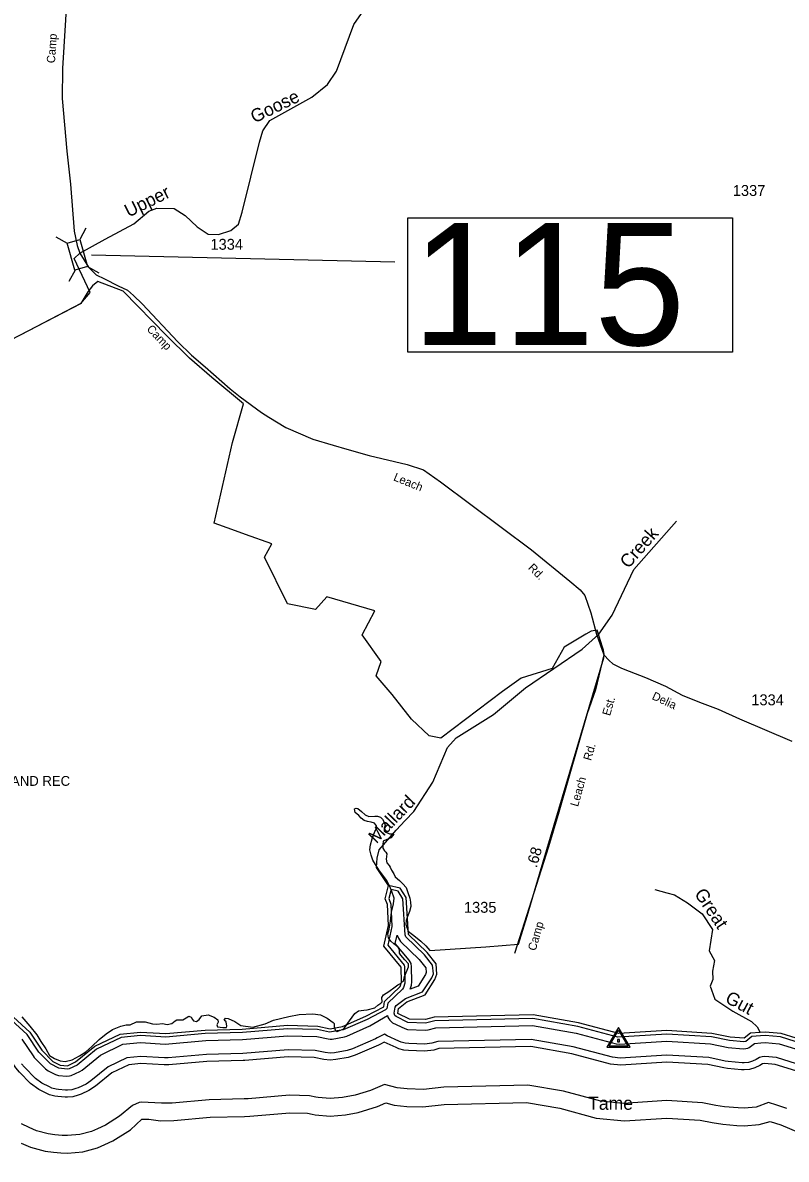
# Model space of a CAD drawing. Extents: x 2532689 to 2764727, y 536648 to 732970.
# Drawn here: x 2623108 to 2631849, y 627526 to 640535 of the extents above; entities that cross this region are included whole.
import ezdxf

# ---------------------------------------------------------------- set-up
doc = ezdxf.new("R2010")
doc.units = 0
for name, color, linetype in [('Exist Boundary Land Use Park State Division NC Parks and Recreation', 7, 'Continuous'), ('Exist Boundary Land Use US Fish and Wildlife Service Label', 7, 'Continuous'), ('Exist Hydrographic Buffer Line', 7, 'Continuous'), ('Exist Hydrographic Creek Single Shore', 7, 'Continuous'), ('Exist Hydrographic Creek Single Shore Label', 7, 'Continuous'), ('Exist Hydrographic River Shore', 7, 'Continuous'), ('Exist Hydrographic River Shore Label', 7, 'Continuous'), ('Exist Road Secondary Mileage Hundredths English Label', 7, 'Continuous'), ('Exist Road Secondary Structure Standard Bridge CELL', 7, 'Continuous'), ('Exist Road Secondary Structure Standard Bridge Number Label', 7, 'Continuous'), ('Exist Road Secondary Type 51 Attributed', 7, 'Continuous'), ('Exist Road Secondary Type 51 Label', 7, 'Continuous'), ('Exist Road Secondary Type 51 Number Label', 7, 'Continuous'), ('Exist Survey Geodetic Marker CELL', 7, 'Continuous'), ('Exist Survey Geodetic Marker Label', 7, 'Continuous')]:
    doc.layers.add(name, color=color, linetype=linetype)

msp = doc.modelspace()

# ---------------------------------------------------------------- linework, layer by layer
at = {"layer": 'Exist Boundary Land Use Park State Division NC Parks and Recreation'}
for points in [[(2628785, 629987), (2628884, 630310), (2629025, 630788), (2629762, 633264), (2629763, 633307), (2629755, 633352), (2629742, 633399), (2629727, 633447), (2629685, 633582), (2629617, 633571), (2629556, 633535), (2629307, 633386), (2629168, 633142), (2628815, 633034), (2628602, 632881), (2627896, 632344), (2627759, 632374), (2627557, 632564), (2627337, 632846), (2627152, 633059), (2627212, 633222), (2626995, 633529), (2627140, 633802), (2626588, 633964), (2626458, 633820), (2626139, 633885), (2625875, 634419), (2625960, 634569), (2625659, 634675), (2625500, 634734), (2625298, 634807), (2625509, 635729), (2625636, 636174), (2625271, 636474), (2625018, 636696), (2624756, 636949), (2624256, 637462), (2623966, 637574), (2623906, 637522), (2623852, 637454), (2623773, 637320), (2623342, 637096), (2623086, 636962)], [(2627207, 629312), (2627222, 629328), (2627220, 629378), (2627239, 629409), (2627298, 629447), (2627372, 629501), (2627401, 629522), (2627440, 629541), (2627443, 629552), (2627466, 629564), (2627477, 629616), (2627507, 629690), (2627525, 629727), (2627524, 629763), (2627482, 629810), (2627435, 629860), (2627422, 629884), (2627421, 629920), (2627407, 629952), (2627357, 629991), (2627320, 630021), (2627294, 630061), (2627288, 630105), (2627302, 630158), (2627318, 630251), (2627330, 630353), (2627351, 630451), (2627360, 630516), (2627333, 630591), (2627310, 630647), (2627271, 630722), (2627186, 630840), (2627116, 630950), (2627098, 631006), (2627083, 631066), (2627089, 631126), (2627107, 631192), (2627140, 631278), (2627159, 631307), (2627157, 631343), (2627136, 631371), (2627095, 631385), (2627054, 631392), (2627018, 631402), (2626984, 631429), (2626954, 631460), (2626913, 631495), (2626908, 631515), (2626907, 631535), (2626923, 631544), (2626943, 631540), (2626985, 631506), (2627027, 631467), (2627068, 631449), (2627137, 631451), (2627169, 631453), (2627202, 631442), (2627227, 631419), (2627245, 631383), (2627258, 631351), (2627247, 631315), (2627244, 631286), (2627265, 631271), (2627306, 631252), (2627343, 631250), (2627355, 631250), (2627343, 631230), (2627320, 631204), (2627241, 631169), (2627233, 631165), (2627230, 631128), (2627232, 631088), (2627250, 631056), (2627266, 631041), (2627275, 631021), (2627270, 630960), (2627275, 630920), (2627301, 630889), (2627314, 630869), (2627331, 630833), (2627357, 630794), (2627370, 630758), (2627421, 630716), (2627459, 630677), (2627497, 630638), (2627515, 630578), (2627538, 630515), (2627548, 630467), (2627550, 630418), (2627536, 630361), (2627514, 630304), (2627496, 630259), (2627494, 630214), (2627521, 630138), (2627604, 630073), (2627667, 630023), (2627722, 629969), (2627768, 629914), (2628411, 629958), (2628785, 629987)], [(2623099, 629156), (2623188, 629051), (2623269, 628949), (2623316, 628874), (2623372, 628788), (2623415, 628713), (2623470, 628679), (2623535, 628653), (2623592, 628643), (2623672, 628663), (2623759, 628710), (2623830, 628754), (2623900, 628817), (2623982, 628897), (2624064, 628961), (2624134, 629012), (2624230, 629050), (2624290, 629063), (2624336, 629065), (2624410, 629098), (2624450, 629100), (2624511, 629097), (2624592, 629075), (2624643, 629072), (2624708, 629080), (2624760, 629067), (2624815, 629079), (2624853, 629111), (2624873, 629122), (2624939, 629120), (2624978, 629146), (2625008, 629163), (2625034, 629154), (2625050, 629124), (2625061, 629109), (2625096, 629101), (2625126, 629127), (2625159, 629169), (2625230, 629177), (2625301, 629154), (2625343, 629121), (2625344, 629095), (2625330, 629065), (2625336, 629040), (2625397, 629032), (2625442, 629034), (2625446, 629049), (2625435, 629099), (2625413, 629119), (2625428, 629139), (2625458, 629136), (2625535, 629103), (2625603, 629056), (2625740, 629036), (2625884, 629077), (2625979, 629116), (2626154, 629159), (2626274, 629184), (2626430, 629190), (2626516, 629178), (2626594, 629141), (2626661, 629093), (2626672, 629079), (2626673, 629043), (2626685, 629008), (2626706, 628989), (2626785, 629018), (2626847, 629111), (2626910, 629194), (2626953, 629226), (2627014, 629234), (2627049, 629235), (2627139, 629259), (2627173, 629291), (2627207, 629312)]]:
    msp.add_lwpolyline(points, dxfattribs=at)
at = {"layer": 'Exist Hydrographic Buffer Line'}
for points in [[(2632119, 628821), (2631782, 628927), (2631606, 628942), (2631553, 628938), (2631455, 628930), (2631386, 628875), (2631363, 628870), (2631199, 628884), (2630993, 628928), (2630480, 628959), (2629921, 628925), (2629462, 629047), (2628948, 629137), (2627824, 629111), (2627718, 629084), (2627518, 629093), (2627381, 629158), (2627366, 629173), (2627361, 629198), (2627370, 629266), (2627383, 629284), (2627491, 629366), (2627686, 629442), (2627790, 629603), (2627809, 629650), (2627800, 629747), (2627706, 629866), (2627493, 630072), (2627484, 630095), (2627459, 630507), (2627404, 630594), (2627324, 630612), (2627299, 630510), (2627323, 630444), (2627335, 630191), (2627286, 629975), (2627475, 629746), (2627480, 629727), (2627481, 629541), (2627466, 629491), (2627455, 629474), (2627286, 629312), (2627276, 629252), (2627260, 629237), (2627051, 629125), (2626777, 629007), (2626621, 628981), (2626482, 629011), (2626138, 629020), (2625622, 628976), (2625198, 628965), (2624744, 628924), (2624456, 628942), (2624233, 628920), (2623954, 628786), (2623729, 628604), (2623638, 628561), (2623618, 628557), (2623520, 628568), (2623424, 628618), (2623293, 628753), (2623157, 628954), (2622978, 629119)], [(2627544, 629472), (2627558, 629518), (2627563, 629555), (2627560, 629728), (2627553, 629767), (2627544, 629786), (2627532, 629803), (2627373, 629996), (2627395, 630092), (2627411, 630056), (2627420, 630037), (2627432, 630020), (2627647, 629812), (2627723, 629716), (2627728, 629662), (2627719, 629640), (2627633, 629507), (2627544, 629472)], [(2623096, 628901), (2623226, 628708), (2623240, 628691), (2623367, 628562), (2623399, 628539), (2623484, 628496), (2623517, 628485), (2623612, 628477), (2623642, 628479), (2623662, 628484), (2623763, 628531), (2623788, 628547), (2623998, 628718), (2624255, 628842), (2624457, 628861), (2624740, 628844), (2625203, 628885), (2625624, 628896), (2626140, 628940), (2626473, 628931), (2626604, 628903), (2626629, 628900), (2626650, 628902), (2626791, 628928), (2626818, 628936), (2627083, 629052), (2627283, 629172), (2627288, 629152), (2627297, 629133), (2627309, 629116), (2627324, 629101), (2627341, 629089), (2627483, 629021), (2627514, 629011), (2627715, 629004), (2627750, 629008), (2627836, 629031), (2628942, 629057), (2629444, 628969), (2629900, 628848), (2629939, 628844), (2630480, 628879), (2630982, 628848), (2631182, 628806), (2631356, 628790), (2631387, 628792), (2631407, 628797), (2631426, 628806), (2631486, 628852), (2631559, 628858), (2631606, 628862), (2631767, 628848), (2632092, 628746)], [(2632009, 628521), (2631720, 628611), (2631605, 628621), (2631576, 628618), (2631546, 628598), (2631489, 628572), (2631429, 628555), (2631366, 628550), (2631336, 628551), (2631177, 628565), (2631133, 628571), (2630950, 628610), (2630481, 628638), (2629954, 628604), (2629838, 628616), (2629393, 628734), (2628924, 628816), (2627870, 628792), (2627814, 628776), (2627708, 628764), (2627524, 628770), (2627472, 628775), (2627412, 628791), (2627381, 628804), (2627247, 628867), (2627205, 628844), (2627179, 628832), (2626914, 628716), (2626834, 628692), (2626692, 628666), (2626629, 628660), (2626554, 628668), (2626444, 628692), (2626148, 628699), (2625652, 628657), (2625630, 628656), (2625217, 628646), (2624780, 628606), (2624725, 628605), (2624461, 628621), (2624321, 628607), (2624127, 628514), (2623939, 628361), (2623866, 628314)], [(2632037, 628596), (2631736, 628690), (2631605, 628701), (2631572, 628698), (2631542, 628692), (2631506, 628667), (2631462, 628647), (2631415, 628634), (2631366, 628630), (2631343, 628631), (2631184, 628644), (2631149, 628649), (2630961, 628689), (2630481, 628718), (2629949, 628684), (2629859, 628693), (2629410, 628812), (2628930, 628896), (2627859, 628872), (2627793, 628854), (2627710, 628844), (2627526, 628849), (2627487, 628854), (2627439, 628866), (2627415, 628876), (2627281, 628940), (2627249, 628959), (2627167, 628915), (2627147, 628905), (2626882, 628789), (2626820, 628770), (2626677, 628745), (2626629, 628740), (2626570, 628747), (2626454, 628772), (2626145, 628779), (2625628, 628736), (2625212, 628726), (2624772, 628685)], [(2623866, 628314), (2623775, 628271), (2623744, 628258), (2623683, 628242), (2623621, 628237), (2623593, 628238), (2623510, 628244), (2623475, 628249), (2623415, 628265), (2623377, 628281), (2623292, 628324), (2623196, 628394), (2623069, 628523), (2623027, 628574), (2622913, 628744), (2622837, 628814), (2622800, 628848)], [(2624772, 628685), (2624730, 628685), (2624460, 628701), (2624299, 628685), (2624084, 628582), (2623889, 628423), (2623832, 628387), (2623741, 628344), (2623717, 628334), (2623669, 628321), (2623621, 628317), (2623599, 628318), (2623516, 628324), (2623489, 628328), (2623442, 628340), (2623413, 628353), (2623328, 628395), (2623253, 628450), (2623126, 628579), (2623094, 628619)], [(2631857, 628107), (2631717, 628151), (2631670, 628166), (2631644, 628174), (2631505, 628122), (2631366, 628110), (2631300, 628113), (2631141, 628126), (2631042, 628140), (2630891, 628172), (2630481, 628197), (2629982, 628165), (2629726, 628190), (2629298, 628304), (2628891, 628375), (2627929, 628352), (2627694, 628324), (2627510, 628330), (2627396, 628342), (2627250, 628382), (2627090, 628313), (2626912, 628259), (2626768, 628233), (2626629, 628220), (2626490, 628233), (2626462, 628238), (2626392, 628253), (2626161, 628259), (2625689, 628219), (2625641, 628216), (2625242, 628206), (2624820, 628167), (2624698, 628166), (2624469, 628179), (2624441, 628177), (2624365, 628140), (2624217, 628019), (2624054, 627917), (2623963, 627874), (2623894, 627845), (2623760, 627809), (2623621, 627797), (2623558, 627799), (2623475, 627806), (2623399, 627815), (2623264, 627852), (2623180, 627888), (2623095, 627931)], [(2623090, 627709), (2623196, 627664), (2623364, 627618), (2623460, 627606), (2623543, 627600), (2623621, 627597), (2623795, 627612), (2623963, 627657), (2624049, 627693), (2624140, 627736), (2624343, 627864), (2624473, 627985), (2624496, 627985), (2624551, 627986), (2624686, 627966), (2624838, 627968), (2625254, 628006), (2625646, 628016), (2625706, 628019), (2626167, 628059), (2626369, 628054), (2626420, 628043), (2626455, 628036), (2626629, 628020), (2626803, 628036), (2626947, 628062), (2627170, 628130), (2627264, 628171), (2627361, 628145), (2627504, 628130), (2627688, 628124), (2627933, 628153), (2628876, 628175), (2629255, 628109), (2629674, 627997), (2629995, 627966), (2630482, 627997), (2630864, 627974), (2631001, 627945), (2631124, 627927), (2631283, 627913), (2631366, 627910), (2631540, 627925), (2631663, 627958), (2631788, 627919), (2632456, 627637)]]:
    msp.add_lwpolyline(points, dxfattribs=at)
at = {"layer": 'Exist Hydrographic Creek Single Shore'}
for points in [[(2622973, 636904), (2623773, 637320), (2623878, 637446), (2623696, 637837), (2623761, 637896), (2624053, 638059), (2624379, 638231), (2624551, 638376), (2624642, 638412), (2624842, 638407), (2624969, 638327), (2625105, 638198), (2625231, 638114), (2625348, 638109), (2625489, 638155), (2625579, 638230), (2625618, 638367), (2625818, 639169), (2625857, 639296), (2625938, 639414), (2626416, 639683), (2626596, 639828), (2626701, 639980), (2626898, 640516), (2627101, 640807)], [(2627487, 631402), (2627586, 631505), (2627804, 631842), (2627971, 632240), (2628069, 632349), (2628496, 632616), (2628865, 632923), (2629514, 633363), (2629702, 633535), (2629856, 633754), (2630104, 634276), (2630592, 634828)], [(2627295, 630660), (2627158, 630864), (2627164, 630973), (2627187, 631066), (2627382, 631293), (2627487, 631402)], [(2630346, 630613), (2630480, 630577), (2630571, 630552), (2630718, 630460), (2630885, 630336), (2631005, 630155), (2630968, 629912), (2631026, 629799), (2631003, 629680), (2631007, 629584), (2630976, 629508), (2630992, 629466), (2631030, 629360), (2631237, 629219), (2631452, 629103), (2631515, 629042), (2631550, 628978)]]:
    msp.add_lwpolyline(points, dxfattribs=at)
at = {"layer": 'Exist Hydrographic River Shore'}
for points in [[(2627035, 629162), (2627241, 629272), (2627248, 629331), (2627428, 629503), (2627443, 629552), (2627440, 629726), (2627243, 629965), (2627296, 630200), (2627283, 630442), (2627257, 630507), (2627295, 630660)], [(2627535, 629129), (2627401, 629193), (2627408, 629252), (2627506, 629329), (2627713, 629409), (2627826, 629584), (2627850, 629644), (2627839, 629762), (2627736, 629893), (2627524, 630097), (2627498, 630520), (2627429, 630629), (2627295, 630660)], [(2623001, 629153), (2623188, 628980), (2623326, 628775), (2623453, 628646), (2623538, 628603), (2623621, 628597), (2623712, 628640), (2623933, 628820), (2624222, 628959), (2624455, 628982), (2624747, 628964), (2625196, 629005), (2625621, 629016), (2626137, 629060), (2626487, 629051), (2626629, 629020), (2626770, 629046), (2627035, 629162)], [(2631550, 628978), (2631439, 628969), (2631366, 628910), (2631207, 628923), (2630998, 628967), (2630480, 628999), (2629931, 628964), (2629470, 629086), (2628951, 629177), (2627818, 629151), (2627719, 629124), (2627535, 629129)], [(2632845, 628558), (2632133, 628859), (2631790, 628967), (2631606, 628982), (2631550, 628978)]]:
    msp.add_lwpolyline(points, dxfattribs=at)
at = {"layer": 'Exist Road Secondary Structure Standard Bridge CELL'}
for p, q in [((2623831, 638182), (2623760, 638053)), ((2623486, 638083), (2623615, 638012)), ((2623707, 637703), (2623636, 637574)), ((2623849, 637744), (2623977, 637673))]:
    msp.add_line(p, q, dxfattribs=at)
msp.add_lwpolyline([(2623760, 638053), (2623849, 637744), (2623705, 637702), (2623615, 638012)], close=True, dxfattribs=at)
at = {"layer": 'Exist Road Secondary Structure Standard Bridge Number Label'}
msp.add_line((2623893, 637879), (2627368, 637798), dxfattribs=at)
msp.add_lwpolyline([(2627518, 638301), (2631234, 638301), (2631234, 636765), (2627518, 636765)], close=True, dxfattribs=at)
at = {"layer": 'Exist Road Secondary Type 51 Attributed'}
for points in [[(2623612, 640818), (2623563, 640011), (2623559, 639668), (2623611, 639066), (2623654, 638685), (2623698, 638147), (2623730, 637983), (2623761, 637896)], [(2623761, 637896), (2623861, 637736), (2623947, 637649), (2624043, 637604), (2624201, 637524), (2624307, 637472), (2624376, 637413), (2624475, 637317), (2624884, 636883), (2625039, 636728), (2625196, 636595), (2625482, 636344), (2625598, 636253), (2625843, 636072), (2625924, 636021), (2626120, 635900), (2626429, 635767), (2626662, 635699), (2626819, 635653), (2627072, 635582), (2627508, 635479), (2627695, 635418), (2627889, 635278), (2628934, 634502), (2629370, 634144), (2629491, 634044), (2629541, 633980), (2629613, 633780), (2629677, 633537), (2629760, 633300)], [(2629760, 633300), (2629663, 632899), (2629570, 632628), (2629246, 631499), (2629125, 631102), (2628739, 629880)], [(2629760, 633300), (2629820, 633235), (2629865, 633195), (2629962, 633146), (2630051, 633114), (2630237, 633041), (2630467, 632940), (2630658, 632839), (2630856, 632759), (2631071, 632677), (2631314, 632566), (2631913, 632311)]]:
    msp.add_lwpolyline(points, dxfattribs=at)
at = {"layer": 'Exist Survey Geodetic Marker CELL'}
for points in [[(2630062, 628809), (2629928, 629035), (2629795, 628809)], [(2630036, 628821), (2629821, 628821), (2629928, 629003)], [(2629941, 628868), (2629941, 628896), (2629916, 628896), (2629916, 628868)]]:
    msp.add_lwpolyline(points, close=True, dxfattribs=at)

# ---------------------------------------------------------------- texts
at = {"layer": 'Exist Boundary Land Use US Fish and Wildlife Service Label'}
msp.add_text('NC DIV OF PARKS AND REC', height=112.5, dxfattribs=at).set_placement((2621619, 631800))
at = {"layer": 'Exist Hydrographic Creek Single Shore Label'}
for s, rotation, p in [('Goose', 26.0525, (2625761, 639381)), ('Upper', 26.0525, (2624319, 638304)), ('Creek', 48.5016, (2630041, 634279)), ('Mallard', 46.059, (2627157, 631131)), ('Great', 303.6224, (2630791, 630565)), ('Gut', 331.7759, (2631138, 629328))]:
    msp.add_text(s, height=150, rotation=rotation, dxfattribs=at).set_placement(p)
at = {"layer": 'Exist Hydrographic River Shore Label'}
msp.add_text('P         A         M         L         I         C         O', height=840, rotation=340.2658, dxfattribs=at).set_placement((2610107, 629930))
at = {"layer": 'Exist Road Secondary Mileage Hundredths English Label'}
msp.add_text('.68', height=125, rotation=74.0091, dxfattribs=at).set_placement((2628991, 630855))
at = {"layer": 'Exist Road Secondary Structure Standard Bridge Number Label'}
msp.add_text('115', height=1400, dxfattribs=at).set_placement((2627568, 636844))
at = {"layer": 'Exist Road Secondary Type 51 Label'}
for s, rotation, p in [('Camp', 86.1222, (2623476, 640069)), ('Camp', 313.8843, (2624520, 637022)), ('Leach', 337.7361, (2627344, 635299)), ('Rd.', 314.74, (2628887, 634289)), ('Est.', 73.9721, (2629831, 632595)), ('Delia', 334.9964, (2630303, 632795)), ('Rd.', 73.9721, (2629614, 632082)), ('Leach', 73.9721, (2629464, 631555)), ('Camp', 73.8171, (2628979, 629905))]:
    msp.add_text(s, height=95, rotation=rotation, dxfattribs=at).set_placement(p)
at = {"layer": 'Exist Road Secondary Type 51 Number Label'}
for s, p in [('1337', (2631237, 638552)), ('1334', (2625257, 637936)), ('1334', (2631449, 632722)), ('1335', (2628159, 630347))]:
    msp.add_text(s, height=125, dxfattribs=at).set_placement(p)
at = {"layer": 'Exist Survey Geodetic Marker Label'}
msp.add_text('Tame', height=150, dxfattribs=at).set_placement((2629581, 628092))

doc.saveas('drawing.dxf')
